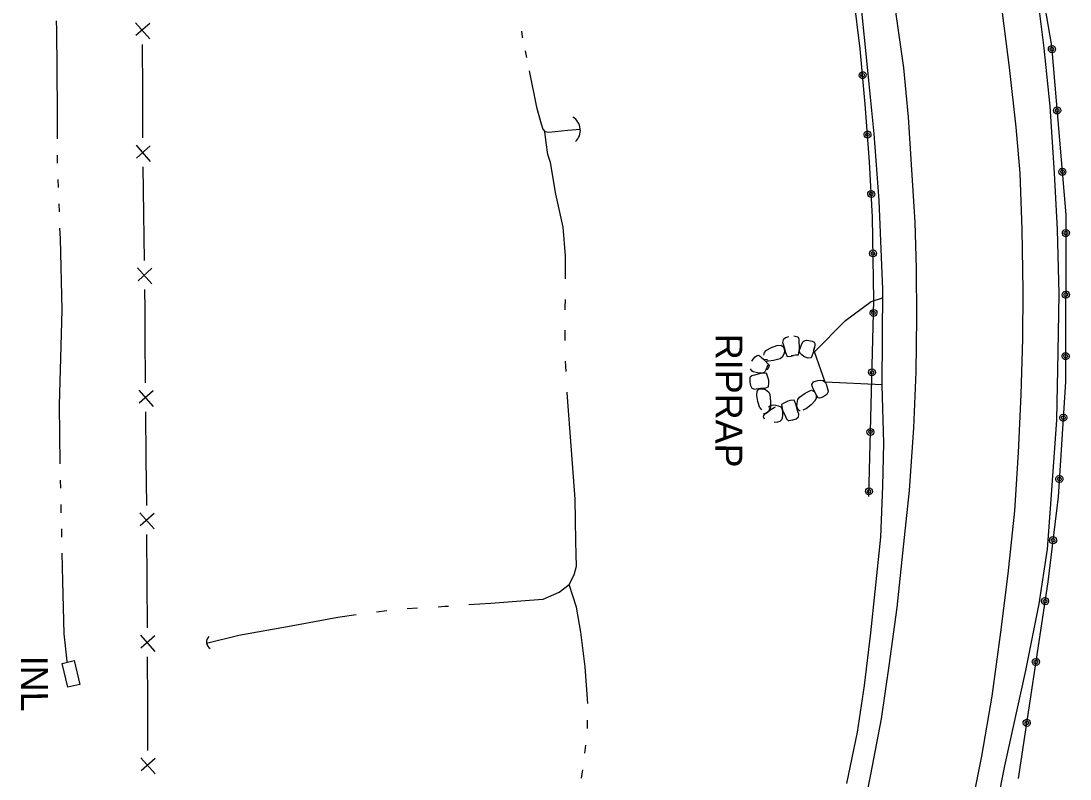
# Model space of a CAD drawing. Extents: x 589250 to 1188077, y 162953 to 363065.
# Drawn here: x 594087.3 to 594321.8, y 188090.9 to 188260.3 of the extents above; entities that cross this region are included whole.
import ezdxf

# ---------------------------------------------------------------- set-up
doc = ezdxf.new("R2010")
doc.units = 0
for name, color, linetype in [('E_BMGRD_P', 7, 'Continuous'), ('E_DRN', 7, 'Continuous'), ('E_DRN_RipRap', 7, 'Continuous'), ('E_DRN_RipRap_Text', 7, 'Continuous'), ('E_DRN_Text', 7, 'Continuous'), ('E_FEN_P', 7, 'Continuous'), ('E_RDWY', 7, 'Continuous'), ('E_RDWY_Gravel', 7, 'Continuous'), ('E_WTR_FlowLine', 7, 'Continuous')]:
    doc.layers.add(name, color=color, linetype=linetype)

msp = doc.modelspace()

# ---------------------------------------------------------------- linework, layer by layer
at = {"layer": 'E_BMGRD_P'}
for p, q in [((594313, 188281.58), (594317.7, 188254.8)), ((594274.91, 188254.13), (594273.28, 188267.26)), ((594276.03, 188241.75), (594274.91, 188254.13)), ((594317.7, 188254.8), (594320.9, 188217.03)), ((594276.99, 188228.87), (594276.03, 188241.75)), ((594277.64, 188216.48), (594276.99, 188228.87)), ((594277.95, 188197.94), (594277.64, 188216.48)), ((594320.9, 188217.03), (594320.82, 188179.67)), ((594276.82, 188154.07), (594277.95, 188197.94)), ((594320.82, 188179.67), (594319.18, 188153.97)), ((594319.18, 188153.97), (594316.88, 188134.93)), ((594316.88, 188134.93), (594310.25, 188090.98))]:
    msp.add_line(p, q, dxfattribs=at)
for centre, major_axis, ratio in [((594317.77, 188254.05), (-0.738, 0.312), 0.999998), ((594317.77, 188254.05), (-0.372, 0.157), 0.999998), ((594275.45, 188248.21), (0.07, -0.772), 0.993246), ((594275.45, 188248.21), (0.035, -0.389), 0.993246), ((594318.93, 188240.35), (-0.738, 0.312), 0.999998), ((594318.93, 188240.35), (-0.372, 0.157), 0.999998), ((594276.54, 188234.95), (0.057, -0.773), 0.993298), ((594276.54, 188234.95), (0.029, -0.389), 0.993298), ((594320.09, 188226.64), (-0.738, 0.312), 0.999998), ((594320.09, 188226.64), (-0.372, 0.157), 0.999998), ((594277.37, 188221.67), (0.04, -0.774), 0.993369), ((594277.37, 188221.67), (0.02, -0.39), 0.993369), ((594320.89, 188212.92), (0.714, 0.363), 0.999998), ((594320.89, 188212.92), (0.36, 0.183), 0.999998), ((594277.77, 188208.38), (0.013, -0.775), 0.993497), ((594277.77, 188208.38), (0.007, -0.39), 0.993497), ((594320.86, 188199.17), (0.714, 0.363), 0.999998), ((594320.86, 188199.17), (0.36, 0.183), 0.999998), ((594277.88, 188195.08), (0.023, 0.774), 0.99367), ((594277.88, 188195.08), (0.012, 0.39), 0.99367), ((594320.83, 188185.42), (0.714, 0.363), 0.999998), ((594320.83, 188185.42), (0.36, 0.183), 0.999998), ((594277.53, 188181.78), (0.023, 0.774), 0.99367), ((594277.53, 188181.78), (0.012, 0.39), 0.99367), ((594320.31, 188171.68), (0.686, 0.414), 0.999999), ((594320.31, 188171.68), (0.345, 0.209), 0.999999), ((594277.19, 188168.48), (0.023, 0.774), 0.99367), ((594277.19, 188168.48), (0.012, 0.39), 0.99367), ((594319.43, 188157.95), (0.686, 0.414), 0.999999), ((594319.44, 188157.95), (0.345, 0.209), 0.999999), ((594276.85, 188155.18), (0.023, 0.774), 0.99367), ((594276.85, 188155.18), (0.012, 0.39), 0.99367), ((594318.01, 188144.28), (0.8, 0.038), 0.999987), ((594318.01, 188144.28), (0.403, 0.019), 0.999987), ((594316.23, 188130.64), (-0.762, 0.248), 0.999987), ((594316.23, 188130.64), (-0.384, 0.125), 0.999987), ((594314.18, 188117.04), (-0.762, 0.248), 0.999987), ((594314.18, 188117.04), (-0.384, 0.125), 0.999987), ((594312.13, 188103.44), (-0.762, 0.248), 0.999987), ((594312.13, 188103.44), (-0.384, 0.125), 0.999987)]:
    msp.add_ellipse(centre, major_axis=major_axis, ratio=ratio, dxfattribs=at)
at = {"layer": 'E_DRN'}
for p, q in [((594096.52, 188116.74), (594099.21, 188117.36)), ((594097.75, 188111.4), (594096.52, 188116.74)), ((594099.21, 188117.36), (594100.45, 188112.02)), ((594100.45, 188112.02), (594097.75, 188111.4))]:
    msp.add_line(p, q, dxfattribs=at)
for centre, radius, start, end in [((594208.91, 188235.9), 3.44, 312.8232, 59.0835), ((594130.48, 188121.53), 1.7, 133.4784, 239.7387)]:
    msp.add_arc(centre, radius, start, end, dxfattribs=at)
at = {"layer": 'E_DRN_RipRap'}
for p, q in [((594257.66, 188189.07), (594257.55, 188188.45)), ((594257.55, 188188.45), (594257.69, 188188.11)), ((594258.19, 188189.5), (594257.66, 188189.07)), ((594257.69, 188188.11), (594257.99, 188187.16)), ((594258.88, 188189.72), (594258.19, 188189.5)), ((594260.95, 188189.65), (594260.04, 188189.88)), ((594261.08, 188189.57), (594260.95, 188189.65)), ((594261.28, 188189.13), (594261.08, 188189.57)), ((594261.29, 188188.5), (594261.28, 188189.13)), ((594261.32, 188187.63), (594261.29, 188188.5)), ((594261.53, 188187.38), (594261.8, 188187.97)), ((594261.8, 188187.97), (594262.1, 188188.6)), ((594262.1, 188188.6), (594262.4, 188188.84)), ((594262.4, 188188.84), (594262.89, 188189.01)), ((594262.89, 188189.01), (594263.43, 188188.94)), ((594263.43, 188188.94), (594264.14, 188188.79)), ((594264.14, 188188.79), (594264.59, 188188.52)), ((594264.59, 188188.52), (594264.78, 188188.24)), ((594264.78, 188188.24), (594264.77, 188187.74)), ((594251.43, 188185.29), (594251.86, 188185.56)), ((594251.86, 188185.56), (594252.18, 188185.6)), ((594252.18, 188185.6), (594252.61, 188185.36)), ((594253.46, 188186.23), (594253.29, 188185.65)), ((594253.82, 188186.66), (594253.46, 188186.23)), ((594253.82, 188186.66), (594255.09, 188187.32)), ((594255.09, 188187.32), (594256.29, 188187.77)), ((594256.29, 188187.77), (594257.23, 188187.84)), ((594257.23, 188187.84), (594257.74, 188187.52)), ((594257.92, 188186.01), (594257.49, 188185.16)), ((594257.74, 188187.52), (594257.96, 188186.68)), ((594257.96, 188186.68), (594257.92, 188186.01)), ((594257.99, 188187.16), (594258.2, 188186.21)), ((594258.2, 188186.21), (594258.57, 188185.34)), ((594259.47, 188185.43), (594260, 188185.53)), ((594259.48, 188185.59), (594260.44, 188185.68)), ((594260.44, 188185.68), (594261.09, 188185.71)), ((594261.09, 188185.71), (594261.35, 188186.95)), ((594261.35, 188186.95), (594261.32, 188187.63)), ((594261.34, 188186.74), (594261.53, 188187.38)), ((594261.4, 188186.19), (594261.34, 188186.74)), ((594261.52, 188186.05), (594261.4, 188186.19)), ((594261.84, 188185.71), (594261.52, 188186.05)), ((594262.32, 188185.33), (594261.84, 188185.71)), ((594264.37, 188186.2), (594264.08, 188185.41)), ((594264.77, 188187.74), (594264.37, 188186.2)), ((594264.71, 188187.51), (594264.5, 188186.77)), ((594264.84, 188185.98), (594264.5, 188186.77)), ((594250.68, 188184.27), (594250.98, 188184.72)), ((594250.98, 188184.72), (594251.43, 188185.29)), ((594252.61, 188185.36), (594253.76, 188184.26)), ((594252.78, 188185.19), (594253.34, 188184.65)), ((594254.16, 188184.58), (594253.34, 188184.65)), ((594253.76, 188184.26), (594254.32, 188183.63)), ((594254.38, 188184.28), (594253.98, 188184.28)), ((594254.15, 188183.41), (594254.04, 188182.89)), ((594254.32, 188183.63), (594254.56, 188183.32)), ((594254.56, 188183.32), (594254.35, 188182.67)), ((594255.52, 188184.45), (594254.38, 188184.28)), ((594257, 188184.8), (594255.52, 188184.45)), ((594257.49, 188185.16), (594257, 188184.8)), ((594258.57, 188185.34), (594259.47, 188185.43)), ((594262.8, 188185.09), (594262.32, 188185.33)), ((594263.26, 188184.95), (594262.8, 188185.09)), ((594263.93, 188185.05), (594263.26, 188184.95)), ((594264.08, 188185.41), (594263.93, 188185.05)), ((594250.68, 188180.99), (594250.32, 188180.69)), ((594250.69, 188182.16), (594250.41, 188182.61)), ((594251.28, 188181.14), (594250.68, 188180.99)), ((594250.99, 188181.92), (594250.69, 188182.16)), ((594251.66, 188181.77), (594250.99, 188181.92)), ((594252.1, 188181.36), (594251.28, 188181.14)), ((594252.28, 188181.64), (594251.66, 188181.77)), ((594252.74, 188181.55), (594252.1, 188181.36)), ((594252.94, 188181.59), (594252.28, 188181.64)), ((594253.98, 188181.58), (594252.74, 188181.55)), ((594253.45, 188181.78), (594252.94, 188181.59)), ((594253.55, 188181.93), (594253.45, 188181.78)), ((594253.8, 188182.32), (594253.55, 188181.93)), ((594254.04, 188182.89), (594253.8, 188182.32)), ((594254.16, 188180.95), (594253.98, 188181.58)), ((594254.35, 188182.67), (594254.03, 188182.33)), ((594254.48, 188180.02), (594254.16, 188180.95)), ((594250.32, 188180.69), (594250.27, 188180.54)), ((594250.27, 188180.54), (594250.27, 188179.59)), ((594250.27, 188179.59), (594250.37, 188178.84)), ((594250.37, 188178.84), (594250.71, 188178.23)), ((594253.55, 188178.29), (594254.44, 188178.53)), ((594254.44, 188178.53), (594254.49, 188179.47)), ((594254.49, 188179.47), (594254.48, 188180.02)), ((594264.07, 188179.11), (594264.5, 188179.64)), ((594264.19, 188178.74), (594264.07, 188179.11)), ((594264.5, 188177.95), (594264.19, 188178.74)), ((594264.5, 188179.64), (594264.92, 188179.85)), ((594264.92, 188179.85), (594265.43, 188179.99)), ((594265.43, 188179.99), (594266.03, 188180.03)), ((594266.03, 188180.03), (594266.48, 188179.99)), ((594266.48, 188179.99), (594266.66, 188179.97)), ((594266.66, 188179.97), (594267.07, 188179.59)), ((594267.07, 188179.59), (594267.34, 188178.98)), ((594267.34, 188178.98), (594267.53, 188178.36)), ((594250.71, 188178.23), (594251.29, 188178.01)), ((594251.29, 188178.01), (594251.64, 188178.1)), ((594251.64, 188178.1), (594252.6, 188178.24)), ((594251.77, 188176.61), (594251.84, 188177.57)), ((594252.02, 188175.3), (594251.77, 188176.61)), ((594251.84, 188177.57), (594252.22, 188178.04)), ((594252.22, 188178.04), (594253.06, 188178.13)), ((594252.6, 188178.24), (594253.55, 188178.29)), ((594253.06, 188178.13), (594253.71, 188177.98)), ((594253.71, 188177.98), (594254.46, 188177.39)), ((594254.46, 188177.39), (594254.73, 188176.82)), ((594254.73, 188176.82), (594254.85, 188175.25)), ((594260.96, 188175.76), (594261.31, 188176.27)), ((594261.31, 188176.27), (594262.6, 188177.11)), ((594262.6, 188177.11), (594263.63, 188177.66)), ((594263.63, 188177.66), (594264.01, 188177.79)), ((594264.01, 188177.79), (594264.77, 188177.43)), ((594265.21, 188176.51), (594264.5, 188177.95)), ((594265.1, 188176.73), (594264.77, 188177.43)), ((594265.12, 188176.12), (594265.1, 188176.73)), ((594265.53, 188176.13), (594265.21, 188176.51)), ((594266.35, 188176.16), (594265.84, 188176.06)), ((594266.97, 188176.52), (594266.35, 188176.16)), ((594267.41, 188176.83), (594266.97, 188176.52)), ((594267.66, 188177.3), (594267.41, 188176.83)), ((594267.53, 188178.36), (594267.72, 188177.68)), ((594267.72, 188177.68), (594267.66, 188177.3)), ((594252.46, 188173.89), (594252.02, 188175.3)), ((594252.46, 188173.89), (594252.82, 188173.45)), ((594254.43, 188174.07), (594255.01, 188174.44)), ((594254.69, 188173.96), (594254.47, 188173.14)), ((594254.84, 188174.05), (594254.78, 188173.65)), ((594254.85, 188175.25), (594254.84, 188174.05)), ((594254.93, 188173.48), (594255.65, 188173.91)), ((594255.01, 188174.44), (594255.48, 188174.5)), ((594255.48, 188174.5), (594256.01, 188174.47)), ((594255.65, 188173.91), (594255.99, 188174.09)), ((594256.01, 188174.47), (594256.6, 188174.31)), ((594256.6, 188174.31), (594257.02, 188174.13)), ((594257.02, 188174.13), (594257.18, 188174.05)), ((594257.18, 188174.05), (594257.45, 188173.56)), ((594257.86, 188174.9), (594257.28, 188174.61)), ((594257.28, 188174.61), (594257.52, 188173.37)), ((594258.7, 188175.37), (594257.86, 188174.9)), ((594259.23, 188175.47), (594258.7, 188175.37)), ((594260.14, 188175.57), (594259.23, 188175.47)), ((594260.53, 188174.71), (594260.14, 188175.57)), ((594260.75, 188173.76), (594260.53, 188174.71)), ((594260.77, 188174.24), (594260.81, 188174.92)), ((594261.01, 188173.41), (594260.77, 188174.24)), ((594260.81, 188174.81), (594260.96, 188175.76)), ((594263.92, 188174.53), (594262.91, 188173.69)), ((594264.91, 188175.59), (594263.92, 188174.53)), ((594264.91, 188175.59), (594265.12, 188176.12)), ((594265.84, 188176.06), (594265.53, 188176.13)), ((594253.26, 188172.59), (594253.85, 188172.7)), ((594253.32, 188171.85), (594253.34, 188172.18)), ((594253.51, 188171.36), (594253.32, 188171.85)), ((594253.34, 188172.18), (594253.66, 188172.56)), ((594253.66, 188172.56), (594254.93, 188173.48)), ((594253.85, 188172.7), (594254.47, 188173.14)), ((594257.48, 188171.54), (594257.3, 188171.2)), ((594257.45, 188173.56), (594257.52, 188172.89)), ((594257.51, 188172.25), (594257.48, 188171.54)), ((594257.52, 188172.89), (594257.51, 188172.25)), ((594257.52, 188173.37), (594257.82, 188172.75)), ((594257.82, 188172.75), (594258.17, 188171.96)), ((594258.17, 188171.96), (594258.43, 188171.38)), ((594260.56, 188171.41), (594261.09, 188171.85)), ((594261.05, 188172.81), (594260.75, 188173.76)), ((594261.52, 188173.09), (594261.01, 188173.41)), ((594261.2, 188172.47), (594261.05, 188172.81)), ((594261.09, 188171.85), (594261.2, 188172.47)), ((594262.91, 188173.69), (594262.05, 188173.31)), ((594256.39, 188170.69), (594255.68, 188170.55)), ((594256.91, 188170.84), (594256.39, 188170.69)), ((594257.3, 188171.2), (594256.91, 188170.84)), ((594258.43, 188171.38), (594258.78, 188171.06)), ((594258.78, 188171.06), (594258.93, 188171.03)), ((594258.93, 188171.03), (594259.85, 188171.19)), ((594259.85, 188171.19), (594260.56, 188171.41))]:
    msp.add_line(p, q, dxfattribs=at)
at = {"layer": 'E_FEN_P'}
for p, q in [((594112.94, 188259.96), (594116.12, 188256.33)), ((594116.11, 188259.81), (594113.01, 188257.06)), ((594114.42, 188255.1), (594114.46, 188244.65)), ((594114.46, 188244.65), (594114.49, 188234.19)), ((594113.03, 188232.58), (594116.22, 188228.95)), ((594116.21, 188232.42), (594113.11, 188229.67)), ((594114.52, 188227.72), (594114.67, 188217.26)), ((594114.67, 188217.26), (594114.81, 188206.81)), ((594113.37, 188205.18), (594116.59, 188201.58)), ((594116.55, 188205.06), (594113.48, 188202.27)), ((594114.91, 188200.34), (594114.97, 188195.94)), ((594114.97, 188195.94), (594115.02, 188189.88)), ((594115.02, 188189.88), (594115.1, 188179.42)), ((594113.65, 188177.8), (594116.86, 188174.19)), ((594116.83, 188177.66), (594113.74, 188174.9)), ((594115.16, 188172.95), (594115.25, 188162.5)), ((594115.25, 188162.5), (594115.33, 188152.04)), ((594113.88, 188150.42), (594117.07, 188146.8)), ((594117.06, 188150.27), (594113.96, 188147.52)), ((594115.37, 188145.57), (594115.43, 188135.11)), ((594115.43, 188135.11), (594115.48, 188124.66)), ((594114.02, 188123.04), (594117.21, 188119.41)), ((594117.2, 188122.89), (594114.1, 188120.13)), ((594115.51, 188118.18), (594115.56, 188108.05)), ((594115.56, 188108.05), (594115.57, 188107.73)), ((594115.57, 188107.73), (594115.6, 188097.27)), ((594114.13, 188095.66), (594117.32, 188092.02)), ((594117.31, 188095.5), (594114.21, 188092.75))]:
    msp.add_line(p, q, dxfattribs=at)
at = {"layer": 'E_RDWY'}
for p, q in [((594308.29, 188249.91), (594306.37, 188265.17)), ((594284.68, 188249.85), (594282.81, 188262.87)), ((594285.71, 188238.87), (594284.68, 188249.85)), ((594309.79, 188236.58), (594308.29, 188249.91)), ((594286.48, 188227.09), (594285.71, 188238.87)), ((594310.68, 188226.3), (594309.79, 188236.58)), ((594287.2, 188215.4), (594286.48, 188227.09)), ((594311.13, 188213.73), (594310.68, 188226.3)), ((594287.49, 188205.04), (594287.2, 188215.4)), ((594311.32, 188200.08), (594311.13, 188213.73)), ((594287.55, 188193.97), (594287.49, 188205.04)), ((594311.25, 188189.27), (594311.32, 188200.08)), ((594271.63, 188193.42), (594277.37, 188197.63)), ((594277.37, 188197.63), (594279.92, 188198.46)), ((594264.67, 188186.36), (594271.63, 188193.42)), ((594287.39, 188181.9), (594287.55, 188193.97)), ((594310.85, 188176.83), (594311.25, 188189.27)), ((594267.08, 188179.57), (594264.67, 188186.36)), ((594286.91, 188169.36), (594287.39, 188181.9)), ((594279.84, 188179.03), (594267.08, 188179.57)), ((594310.3, 188163.86), (594310.85, 188176.83)), ((594285.89, 188155.36), (594286.91, 188169.36)), ((594309.46, 188150.84), (594310.3, 188163.86)), ((594284.47, 188141.37), (594285.89, 188155.36)), ((594307.99, 188136.72), (594309.46, 188150.84)), ((594283.18, 188129.23), (594284.47, 188141.37)), ((594306.31, 188123.7), (594307.99, 188136.72)), ((594281.41, 188116.21), (594283.18, 188129.23)), ((594304.4, 188109.38), (594306.31, 188123.7)), ((594279.68, 188104.33), (594281.41, 188116.21)), ((594302.12, 188095.96), (594304.4, 188109.38)), ((594277.28, 188091.89), (594279.68, 188104.33)), ((594299.2, 188081.49), (594302.12, 188095.96)), ((594274.5, 188078.06), (594277.28, 188091.89))]:
    msp.add_line(p, q, dxfattribs=at)
at = {"layer": 'E_RDWY_Gravel'}
for p, q in [((594276.71, 188248.55), (594274.98, 188265.62)), ((594316.05, 188254.28), (594314.37, 188267.42)), ((594317.35, 188241.29), (594316.05, 188254.28)), ((594278, 188235.08), (594276.71, 188248.55)), ((594318.35, 188226.29), (594317.35, 188241.29)), ((594279.16, 188220.18), (594278, 188235.08)), ((594319.01, 188213.7), (594318.35, 188226.29)), ((594279.93, 188200.3), (594279.16, 188220.18)), ((594319.37, 188199.35), (594319.01, 188213.7)), ((594279.84, 188178.9), (594279.93, 188200.3)), ((594319.18, 188186.32), (594319.37, 188199.35)), ((594318.88, 188171.21), (594319.18, 188186.32)), ((594280.16, 188166), (594279.84, 188178.9)), ((594317.62, 188153.38), (594318.88, 188171.21)), ((594279.97, 188156.32), (594280.16, 188166)), ((594279.48, 188144.92), (594279.97, 188156.32)), ((594316.74, 188142.24), (594317.62, 188153.38)), ((594278.24, 188132.8), (594279.48, 188144.92)), ((594314.91, 188130.02), (594316.74, 188142.24)), ((594277.28, 188123.56), (594278.24, 188132.8)), ((594311.92, 188115.14), (594314.91, 188130.02)), ((594275.86, 188111.76), (594277.28, 188123.56)), ((594307.22, 188093.84), (594311.92, 188115.14)), ((594274.28, 188101.34), (594275.86, 188111.76)), ((594271.88, 188089.88), (594274.28, 188101.34)), ((594304.71, 188081.27), (594307.22, 188093.84))]:
    msp.add_line(p, q, dxfattribs=at)
at = {"layer": 'E_WTR_FlowLine'}
for p, q in [((594095.14, 188260.34), (594095.22, 188258.38)), ((594095.22, 188258.38), (594095.42, 188240.23)), ((594199.21, 188258.09), (594199.36, 188256.76)), ((594199.36, 188256.76), (594199.39, 188256.59)), ((594199.99, 188253.64), (594200.29, 188252.17)), ((594200.89, 188249.21), (594202.51, 188241.05)), ((594095.42, 188240.23), (594095.4, 188233.99)), ((594202.51, 188241.05), (594203.59, 188237.38)), ((594203.59, 188237.38), (594203.96, 188236.12)), ((594203.96, 188236.12), (594204.4, 188235.65)), ((594204.4, 188235.65), (594205.27, 188235.49)), ((594204.68, 188233.18), (594204.4, 188235.65)), ((594205.27, 188235.49), (594209.55, 188235.91)), ((594209.55, 188235.91), (594212.33, 188236.15)), ((594205.07, 188230.52), (594204.68, 188233.18)), ((594095.4, 188230.36), (594095.39, 188228.69)), ((594205.67, 188228.71), (594205.07, 188230.52)), ((594095.39, 188228.69), (594095.4, 188228.54)), ((594206.9, 188221.62), (594205.67, 188228.71)), ((594095.54, 188224.91), (594095.6, 188223.09)), ((594208.48, 188214.27), (594206.9, 188221.62)), ((594095.74, 188219.46), (594095.81, 188217.64)), ((594095.95, 188214.01), (594096.04, 188211.69)), ((594209.06, 188207.85), (594208.48, 188214.27)), ((594096.04, 188211.69), (594096.46, 188195.8)), ((594209.03, 188202.71), (594209.06, 188207.85)), ((594208.99, 188196.4), (594209, 188198.1)), ((594096.46, 188195.8), (594096.24, 188187.67)), ((594208.98, 188195.8), (594208.99, 188196.4)), ((594208.94, 188188.89), (594208.95, 188191.19)), ((594096.24, 188187.67), (594095.88, 188174.44)), ((594209.16, 188181.98), (594209.05, 188184.28)), ((594209.41, 188177.21), (594209.4, 188177.38)), ((594210.4, 188164.43), (594209.41, 188177.21)), ((594095.88, 188174.44), (594096.02, 188161.32)), ((594211.2, 188153.48), (594210.4, 188164.43)), ((594096.08, 188157.69), (594096.12, 188155.87)), ((594211.37, 188144.05), (594211.2, 188153.48)), ((594096.21, 188152.24), (594096.25, 188150.42)), ((594096.33, 188146.79), (594096.38, 188144.97)), ((594211.42, 188141.04), (594211.37, 188144.05)), ((594096.46, 188141.34), (594096.61, 188135.09)), ((594211.45, 188138.44), (594211.42, 188141.04)), ((594209.82, 188134.36), (594211, 188136.54)), ((594211, 188136.54), (594211.45, 188138.44)), ((594096.61, 188135.09), (594096.91, 188123.37)), ((594207.61, 188132.63), (594209.82, 188134.36)), ((594211.45, 188129.27), (594209.82, 188134.36)), ((594204.07, 188131.06), (594207.61, 188132.63)), ((594180.54, 188129.41), (594182.09, 188129.51)), ((594182.09, 188129.51), (594182.84, 188129.56)), ((594187.43, 188129.88), (594192.37, 188130.22)), ((594192.37, 188130.22), (594201.01, 188130.86)), ((594201.01, 188130.86), (594204.07, 188131.06)), ((594212.45, 188123.73), (594211.45, 188129.27)), ((594147.73, 188125.11), (594158.15, 188127.07)), ((594158.15, 188127.07), (594162.23, 188127.63)), ((594166.79, 188128.25), (594169.07, 188128.56)), ((594173.66, 188128.97), (594175.95, 188129.12)), ((594136.02, 188123.05), (594147.73, 188125.11)), ((594096.91, 188123.37), (594097.58, 188117.23)), ((594128.8, 188121.22), (594136.02, 188123.05)), ((594213.44, 188115.97), (594212.45, 188123.73)), ((594097.58, 188117.23), (594097.66, 188117)), ((594213.99, 188107.78), (594213.44, 188115.97)), ((594213.96, 188102.37), (594213.97, 188104.05)), ((594213.94, 188102.19), (594213.96, 188102.37)), ((594213.35, 188096.64), (594213.55, 188098.49)), ((594212.62, 188091.1), (594212.89, 188092.94))]:
    msp.add_line(p, q, dxfattribs=at)

# ---------------------------------------------------------------- texts
at = {"layer": 'E_DRN_RipRap_Text'}
msp.add_text('RIPRAP', height=6, rotation=269.9404, dxfattribs=at).set_placement((594242.58, 188190.4))
at = {"layer": 'E_DRN_Text'}
msp.add_text('INL', height=6, rotation=270.1943, dxfattribs=at).set_placement((594087.3, 188118.45))

doc.saveas('drawing.dxf')
